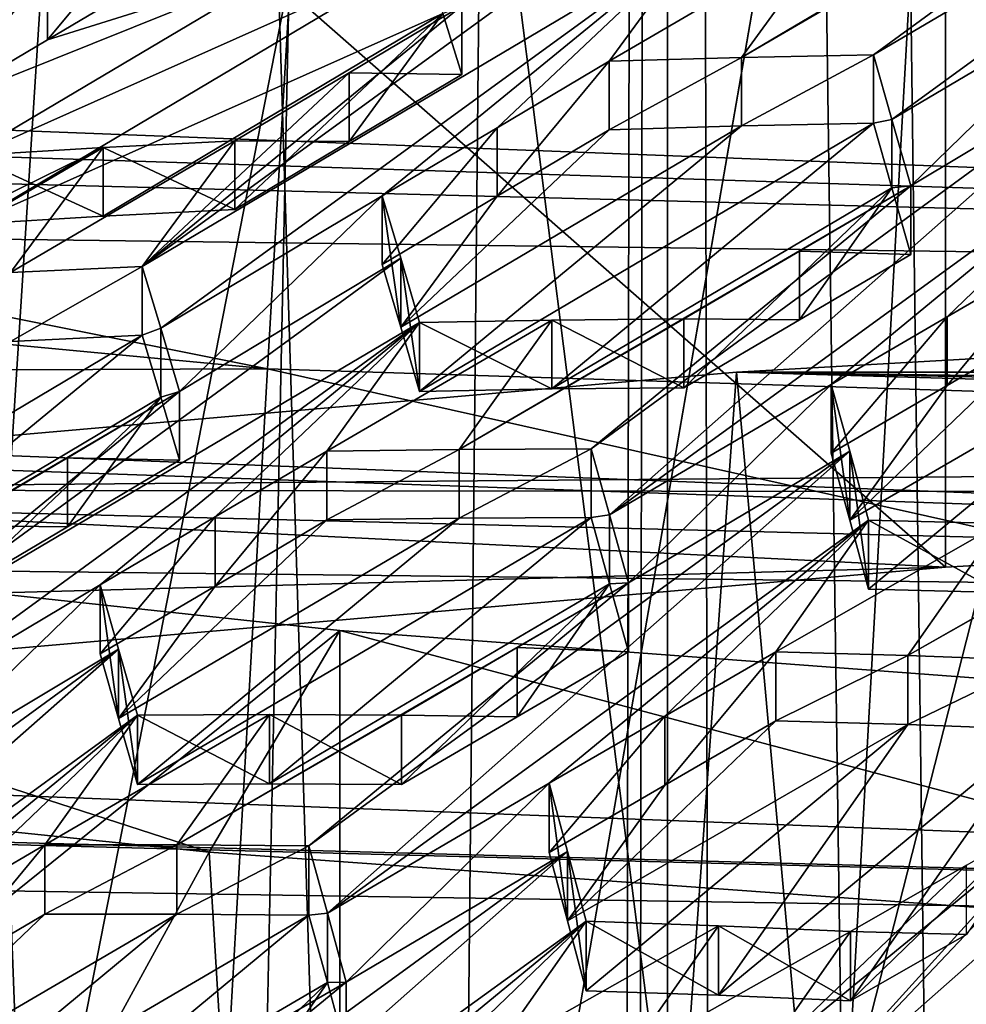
# Model space of a CAD drawing. Header units: metres. Extents: x -24 to 24, y -69 to 184.
# Tile 411 of 656: x -3.844 to -2.984, y 127.139 to 128.034. Entities that reach past the tile are written whole.
import ezdxf

# ---------------------------------------------------------------- set-up
doc = ezdxf.new("R2010")
doc.units = ezdxf.units.M
for name, color, linetype in [('1264', 7, 'CONTINUOUS'), ('1296', 7, 'CONTINUOUS'), ('1339', 7, 'CONTINUOUS'), ('1362', 7, 'CONTINUOUS'), ('1380', 7, 'CONTINUOUS'), ('1381', 7, 'CONTINUOUS'), ('1534', 7, 'CONTINUOUS'), ('1558', 7, 'CONTINUOUS'), ('1568', 7, 'CONTINUOUS'), ('1571', 7, 'CONTINUOUS'), ('1610', 7, 'CONTINUOUS'), ('1693', 7, 'CONTINUOUS'), ('1732', 7, 'CONTINUOUS'), ('1760', 7, 'CONTINUOUS'), ('1807', 7, 'CONTINUOUS'), ('1830', 7, 'CONTINUOUS'), ('1905', 7, 'CONTINUOUS'), ('1988', 7, 'CONTINUOUS'), ('2054', 7, 'CONTINUOUS'), ('2074', 7, 'CONTINUOUS'), ('2167', 7, 'CONTINUOUS'), ('2185', 7, 'CONTINUOUS'), ('2214', 7, 'CONTINUOUS'), ('2319', 7, 'CONTINUOUS'), ('2328', 7, 'CONTINUOUS'), ('2629', 7, 'CONTINUOUS'), ('2719', 7, 'CONTINUOUS'), ('2769', 7, 'CONTINUOUS'), ('2901', 7, 'CONTINUOUS'), ('3066', 7, 'CONTINUOUS'), ('3093', 7, 'CONTINUOUS'), ('3159', 7, 'CONTINUOUS'), ('3169', 7, 'CONTINUOUS'), ('3290', 7, 'CONTINUOUS'), ('3485', 7, 'CONTINUOUS'), ('3623', 7, 'CONTINUOUS'), ('367', 7, 'CONTINUOUS'), ('3684', 7, 'CONTINUOUS'), ('369', 7, 'CONTINUOUS'), ('3710', 7, 'CONTINUOUS'), ('373', 7, 'CONTINUOUS'), ('3745', 7, 'CONTINUOUS'), ('3823', 7, 'CONTINUOUS'), ('383', 7, 'CONTINUOUS'), ('3843', 7, 'CONTINUOUS'), ('3964', 2, 'CONTINUOUS'), ('417', 2, 'CONTINUOUS'), ('420', 2, 'CONTINUOUS'), ('424', 3, 'CONTINUOUS'), ('434', 7, 'CONTINUOUS'), ('475', 7, 'CONTINUOUS'), ('554', 2, 'CONTINUOUS'), ('563', 2, 'CONTINUOUS'), ('802', 7, 'CONTINUOUS'), ('820', 7, 'CONTINUOUS')]:
    doc.layers.add(name, color=color, linetype=linetype)

msp = doc.modelspace()

# ---------------------------------------------------------------- linework, layer by layer
at = {"layer": '1264'}
for points in [[(-3.346576, 127.277996, 217.283185), (-3.363352, 127.339809, 217.398548), (-3.346576, 127.214957, 217.300077)], [(-3.346576, 127.214957, 217.300077), (-3.363352, 127.339809, 217.398548), (-3.363352, 127.276839, 217.415421)], [(-3.329441, 127.151293, 217.182389), (-3.346576, 127.277996, 217.283185), (-3.346576, 127.214957, 217.300077)], [(-3.329441, 127.214405, 217.165478), (-3.346576, 127.277996, 217.283185), (-3.329441, 127.151293, 217.182389)]]:
    msp.add_3dface(points, dxfattribs=at)
at = {"layer": '1296'}
for points in [[(-3.034763, 127.882738, 218.238341), (-3.135892, 127.823391, 218.173906), (-3.034763, 127.820479, 218.255023)], [(-3.135892, 127.823391, 218.173906), (-3.240882, 127.761738, 218.107022), (-3.135868, 127.761053, 218.190629)], [(-3.034763, 127.820479, 218.255023), (-3.135892, 127.823391, 218.173906), (-3.135868, 127.761053, 218.190629)], [(-3.240882, 127.761738, 218.107022), (-3.240882, 127.699288, 218.123756), (-3.135868, 127.761053, 218.190629)]]:
    msp.add_3dface(points, dxfattribs=at)
at = {"layer": '1339'}
for points in [[(-3.090183, 127.641509, 217.826656), (-3.106954, 127.702338, 217.942244), (-3.090183, 127.578958, 217.843417)], [(-3.090183, 127.578958, 217.843417), (-3.106954, 127.702338, 217.942244), (-3.106954, 127.639853, 217.958987)], [(-3.073043, 127.516171, 217.725456), (-3.090183, 127.641509, 217.826656), (-3.090183, 127.578958, 217.843417)], [(-3.073043, 127.578792, 217.708676), (-3.090183, 127.641509, 217.826656), (-3.073043, 127.516171, 217.725456)]]:
    msp.add_3dface(points, dxfattribs=at)
at = {"layer": '1362'}
for points in [[(-3.329441, 127.214405, 217.165478), (-3.329441, 127.151293, 217.182389), (-3.209481, 127.147187, 217.132047)], [(-3.209481, 127.210278, 217.115143), (-3.329441, 127.214405, 217.165478), (-3.209481, 127.147187, 217.132047)], [(-3.08941, 127.142185, 217.081898), (-3.209481, 127.210278, 217.115143), (-3.209481, 127.147187, 217.132047)], [(-3.08941, 127.205256, 217.064998), (-3.209481, 127.210278, 217.115143), (-3.08941, 127.142185, 217.081898)]]:
    msp.add_3dface(points, dxfattribs=at)
at = {"layer": '1380'}
for points in [[(-4.664138, 127.598177, 211.894908), (-3.553501, 127.478735, 211.449145), (-4.664205, 126.583963, 212.166698)], [(-3.553501, 127.478735, 211.449145), (-3.553437, 126.464507, 211.720882), (-4.664205, 126.583963, 212.166698)], [(-3.553501, 127.478735, 211.449145), (-2.398177, 127.392229, 211.126297), (-3.553437, 126.464507, 211.720882)], [(-2.398177, 127.392229, 211.126297), (-2.398108, 126.378002, 211.398042), (-3.553437, 126.464507, 211.720882)]]:
    msp.add_3dface(points, dxfattribs=at)
at = {"layer": '1381'}
for points in [[(-3.699031, 127.695952, 218.197852), (-3.80091, 127.635652, 218.133078), (-3.699031, 127.6333, 218.21464)], [(-3.80091, 127.635652, 218.133078), (-3.90515, 127.573942, 218.066805), (-3.800896, 127.572911, 218.1499)], [(-3.699031, 127.6333, 218.21464), (-3.80091, 127.635652, 218.133078), (-3.800896, 127.572911, 218.1499)], [(-3.800896, 127.572911, 218.1499), (-3.90515, 127.573942, 218.066805), (-3.90515, 127.511095, 218.083645)]]:
    msp.add_3dface(points, dxfattribs=at)
at = {"layer": '1534'}
for points in [[(-3.445038, 127.580622, 217.996573), (-3.754391, 127.398805, 217.800682), (-3.565103, 127.5791, 218.048468)], [(-3.737311, 127.338835, 217.682435), (-3.754391, 127.398805, 217.800682), (-3.445038, 127.580622, 217.996573)], [(-3.565103, 127.5791, 218.048468), (-3.754391, 127.398805, 217.800682), (-3.666674, 127.519103, 217.983857)], [(-3.325072, 127.581224, 217.944967), (-3.737311, 127.338835, 217.682435), (-3.445038, 127.580622, 217.996573)], [(-3.617287, 127.339259, 217.630852), (-3.737311, 127.338835, 217.682435), (-3.325072, 127.581224, 217.944967)], [(-3.308275, 127.52112, 217.828987), (-3.617287, 127.339259, 217.630852), (-3.325072, 127.581224, 217.944967)], [(-3.49728, 127.338819, 217.579508), (-3.617287, 127.339259, 217.630852), (-3.308275, 127.52112, 217.828987)], [(-3.392191, 127.400278, 217.646522), (-3.49728, 127.338819, 217.579508), (-3.308275, 127.52112, 217.828987)], [(-3.291161, 127.459312, 217.710962), (-3.392191, 127.400278, 217.646522), (-3.308275, 127.52112, 217.828987)], [(-3.771223, 127.457326, 217.917357), (-3.666674, 127.519103, 217.983857), (-3.754391, 127.398805, 217.800682)]]:
    msp.add_3dface(points, dxfattribs=at)
at = {"layer": '1558'}
for points in [[(-3.073043, 127.578792, 217.708676), (-3.073043, 127.516171, 217.725456), (-2.953082, 127.513192, 217.674812)], [(-2.953083, 127.57579, 217.658039), (-3.073043, 127.578792, 217.708676), (-2.953082, 127.513192, 217.674812)]]:
    msp.add_3dface(points, dxfattribs=at)
at = {"layer": '1568'}
for points in [[(-3.821501, 127.284031, 217.486696), (-3.701484, 127.283944, 217.435253), (-3.821501, 127.220883, 217.503617)], [(-3.821501, 127.220883, 217.503617), (-3.701484, 127.283944, 217.435253), (-3.701484, 127.220827, 217.452165)], [(-3.701484, 127.283944, 217.435253), (-3.58147, 127.283019, 217.384036), (-3.701484, 127.220827, 217.452165)], [(-3.701484, 127.220827, 217.452165), (-3.58147, 127.283019, 217.384036), (-3.58147, 127.219931, 217.400941)]]:
    msp.add_3dface(points, dxfattribs=at)
at = {"layer": '1571'}
for points in [[(-3.821501, 127.284031, 217.486696), (-3.821501, 127.220883, 217.503617), (-3.92293, 127.161257, 217.439019)], [(-3.922914, 127.22451, 217.422084), (-3.821501, 127.284031, 217.486696), (-3.92293, 127.161257, 217.439019)]]:
    msp.add_3dface(points, dxfattribs=at)
at = {"layer": '1610'}
for points in [[(-3.068674, 128.001784, 218.473114), (-3.051873, 127.943146, 218.356702), (-3.068674, 127.939651, 218.489763)], [(-3.068674, 127.939651, 218.489763), (-3.051873, 127.943146, 218.356702), (-3.051873, 127.880952, 218.373368)], [(-3.051873, 127.943146, 218.356702), (-3.034763, 127.882738, 218.238341), (-3.051873, 127.880952, 218.373368)], [(-3.034763, 127.882738, 218.238341), (-3.034763, 127.820479, 218.255023), (-3.051873, 127.880952, 218.373368)]]:
    msp.add_3dface(points, dxfattribs=at)
at = {"layer": '1693'}
for points in [[(-3.818901, 128.077791, 219.02469), (-3.716576, 128.138544, 219.089699), (-3.818911, 128.015492, 219.041375)], [(-3.818911, 128.015492, 219.041375), (-3.716576, 128.138544, 219.089699), (-3.716576, 128.076347, 219.106364)], [(-3.922695, 127.953772, 218.975468), (-3.818901, 128.077791, 219.02469), (-3.818911, 128.015492, 219.041375)], [(-3.922695, 128.016164, 218.95875), (-3.818901, 128.077791, 219.02469), (-3.922695, 127.953772, 218.975468)]]:
    msp.add_3dface(points, dxfattribs=at)
at = {"layer": '1732'}
for points in [[(-3.480913, 127.695991, 218.227571), (-3.497984, 127.754414, 218.346156), (-3.188541, 127.937157, 218.541833)], [(-3.497984, 127.754414, 218.346156), (-3.308705, 127.93365, 218.594302), (-3.188541, 127.937157, 218.541833)], [(-3.308705, 127.93365, 218.594302), (-3.497984, 127.754414, 218.346156), (-3.410574, 127.873212, 218.529572)], [(-3.068674, 127.939651, 218.489763), (-3.480913, 127.695991, 218.227571), (-3.188541, 127.937157, 218.541833)], [(-3.360832, 127.698113, 218.175508), (-3.480913, 127.695991, 218.227571), (-3.068674, 127.939651, 218.489763)], [(-3.360832, 127.698113, 218.175508), (-3.068674, 127.939651, 218.489763), (-3.051873, 127.880952, 218.373368)], [(-3.240882, 127.699288, 218.123756), (-3.360832, 127.698113, 218.175508), (-3.051873, 127.880952, 218.373368)], [(-3.135868, 127.761053, 218.190629), (-3.240882, 127.699288, 218.123756), (-3.051873, 127.880952, 218.373368)], [(-3.034763, 127.820479, 218.255023), (-3.135868, 127.761053, 218.190629), (-3.051873, 127.880952, 218.373368)], [(-3.514825, 127.811352, 218.463331), (-3.410574, 127.873212, 218.529572), (-3.497984, 127.754414, 218.346156)]]:
    msp.add_3dface(points, dxfattribs=at)
at = {"layer": '1760'}
for points in [[(-3.258077, 127.338005, 217.482661), (-3.157233, 127.45931, 217.530268), (-3.157233, 127.396529, 217.54709)], [(-3.258055, 127.400892, 217.465829), (-3.157233, 127.45931, 217.530268), (-3.258077, 127.338005, 217.482661)], [(-3.363352, 127.276839, 217.415421), (-3.363352, 127.339809, 217.398548), (-3.258055, 127.400892, 217.465829)], [(-3.363352, 127.276839, 217.415421), (-3.258055, 127.400892, 217.465829), (-3.258077, 127.338005, 217.482661)]]:
    msp.add_3dface(points, dxfattribs=at)
at = {"layer": '1807'}
for points in [[(-3.922695, 127.953772, 218.975468), (-3.818911, 128.015492, 219.041375), (-3.595999, 128.085271, 219.052267)], [(-3.905792, 127.901425, 218.856573), (-3.922695, 127.953772, 218.975468), (-3.595999, 128.085271, 219.052267)], [(-3.476545, 128.093246, 218.998905), (-3.905792, 127.901425, 218.856573), (-3.595999, 128.085271, 219.052267)], [(-3.888783, 127.847904, 218.737163), (-3.905792, 127.901425, 218.856573), (-3.476545, 128.093246, 218.998905)], [(-3.459665, 128.039276, 218.880628), (-3.888783, 127.847904, 218.737163), (-3.476545, 128.093246, 218.998905)], [(-3.818911, 128.015492, 219.041375), (-3.716576, 128.076347, 219.106364), (-3.595999, 128.085271, 219.052267)], [(-3.768411, 127.85508, 218.683622), (-3.888783, 127.847904, 218.737163), (-3.459665, 128.039276, 218.880628)], [(-3.648752, 127.861371, 218.630623), (-3.768411, 127.85508, 218.683622), (-3.459665, 128.039276, 218.880628)], [(-3.544958, 127.923097, 218.696537), (-3.648752, 127.861371, 218.630623), (-3.459665, 128.039276, 218.880628)], [(-3.442633, 127.983946, 218.76152), (-3.544958, 127.923097, 218.696537), (-3.459665, 128.039276, 218.880628)]]:
    msp.add_3dface(points, dxfattribs=at)
at = {"layer": '1830'}
for points in [[(-3.565103, 127.641774, 218.031675), (-3.666674, 127.519103, 217.983857), (-3.666656, 127.581883, 217.967049)], [(-3.565103, 127.5791, 218.048468), (-3.666674, 127.519103, 217.983857), (-3.565103, 127.641774, 218.031675)], [(-3.666674, 127.519103, 217.983857), (-3.771223, 127.457326, 217.917357), (-3.666656, 127.581883, 217.967049)], [(-3.666656, 127.581883, 217.967049), (-3.771223, 127.457326, 217.917357), (-3.771223, 127.520193, 217.900512)]]:
    msp.add_3dface(points, dxfattribs=at)
at = {"layer": '1905'}
for points in [[(-1.930974, 127.785197, 234.036427), (3.192927, 127.713301, 233.768111), (-3.192928, 127.713301, 233.76811)], [(-4.417493, 127.606514, 233.369574), (-3.192928, 127.713301, 233.76811), (-0.607618, 127.637873, 233.486607)], [(-0.607618, 127.637873, 233.486607), (-3.192928, 127.713301, 233.76811), (0.60762, 127.637873, 233.486607)], [(-3.192928, 127.713301, 233.76811), (4.417489, 127.606514, 233.369576), (0.60762, 127.637873, 233.486607)], [(3.192927, 127.713301, 233.768111), (4.417489, 127.606514, 233.369576), (-3.192928, 127.713301, 233.76811)], [(-1.815882, 127.603866, 233.359691), (-4.417493, 127.606514, 233.369574), (-0.607618, 127.637873, 233.486607)], [(-5.59041, 127.466069, 232.845426), (-4.417493, 127.606514, 233.369574), (-3.003076, 127.536232, 233.107277)], [(-3.003076, 127.536232, 233.107277), (-4.417493, 127.606514, 233.369574), (-1.815882, 127.603866, 233.359691)], [(-4.154873, 127.435785, 232.732405), (-5.59041, 127.466069, 232.845426), (-3.003076, 127.536232, 233.107277)]]:
    msp.add_3dface(points, dxfattribs=at)
at = {"layer": '1988'}
for points in [[(-3.157233, 127.396529, 217.54709), (-3.346576, 127.214957, 217.300077), (-3.258077, 127.338005, 217.482661)], [(-3.346576, 127.214957, 217.300077), (-3.157233, 127.396529, 217.54709), (-3.03727, 127.39315, 217.496553)], [(-3.329441, 127.151293, 217.182389), (-3.346576, 127.214957, 217.300077), (-3.03727, 127.39315, 217.496553)], [(-3.209481, 127.147187, 217.132047), (-3.329441, 127.151293, 217.182389), (-3.03727, 127.39315, 217.496553)], [(-2.917202, 127.388808, 217.446228), (-3.209481, 127.147187, 217.132047), (-3.03727, 127.39315, 217.496553)], [(-3.08941, 127.142185, 217.081898), (-3.209481, 127.147187, 217.132047), (-2.917202, 127.388808, 217.446228)], [(-2.900466, 127.325411, 217.331605), (-3.08941, 127.142185, 217.081898), (-2.917202, 127.388808, 217.446228)], [(-3.363352, 127.276839, 217.415421), (-3.258077, 127.338005, 217.482661), (-3.346576, 127.214957, 217.300077)], [(-2.984048, 127.202427, 217.149455), (-3.08941, 127.142185, 217.081898), (-2.900466, 127.325411, 217.331605)]]:
    msp.add_3dface(points, dxfattribs=at)
at = {"layer": '2054'}
for points in [[(-3.771223, 127.457326, 217.917357), (-3.754391, 127.398805, 217.800682), (-3.771223, 127.520193, 217.900512)], [(-3.771223, 127.520193, 217.900512), (-3.754391, 127.398805, 217.800682), (-3.754391, 127.461733, 217.78382)], [(-3.754391, 127.461733, 217.78382), (-3.737311, 127.338835, 217.682435), (-3.737311, 127.401827, 217.665557)], [(-3.754391, 127.398805, 217.800682), (-3.737311, 127.338835, 217.682435), (-3.754391, 127.461733, 217.78382)]]:
    msp.add_3dface(points, dxfattribs=at)
at = {"layer": '2074'}
for points in [[(-3.737311, 127.401827, 217.665557), (-3.617287, 127.339259, 217.630852), (-3.617287, 127.402219, 217.613982)], [(-3.737311, 127.338835, 217.682435), (-3.617287, 127.339259, 217.630852), (-3.737311, 127.401827, 217.665557)], [(-3.617287, 127.402219, 217.613982), (-3.49728, 127.338819, 217.579508), (-3.49728, 127.401749, 217.562646)], [(-3.617287, 127.339259, 217.630852), (-3.49728, 127.338819, 217.579508), (-3.617287, 127.402219, 217.613982)]]:
    msp.add_3dface(points, dxfattribs=at)
at = {"layer": '2167'}
for points in [[(-3.392212, 127.463099, 217.629673), (-3.291161, 127.459312, 217.710962), (-3.291161, 127.522052, 217.694151)], [(-3.49728, 127.401749, 217.562646), (-3.392191, 127.400278, 217.646522), (-3.392212, 127.463099, 217.629673)], [(-3.392191, 127.400278, 217.646522), (-3.291161, 127.459312, 217.710962), (-3.392212, 127.463099, 217.629673)], [(-3.49728, 127.338819, 217.579508), (-3.392191, 127.400278, 217.646522), (-3.49728, 127.401749, 217.562646)]]:
    msp.add_3dface(points, dxfattribs=at)
at = {"layer": '2185'}
for points in [[(-3.308705, 127.995858, 218.577633), (-3.410574, 127.873212, 218.529572), (-3.410558, 127.935527, 218.512888)], [(-3.308705, 127.93365, 218.594302), (-3.410574, 127.873212, 218.529572), (-3.308705, 127.995858, 218.577633)], [(-3.514825, 127.811352, 218.463331), (-3.514825, 127.873755, 218.44661), (-3.410558, 127.935527, 218.512888)], [(-3.410574, 127.873212, 218.529572), (-3.514825, 127.811352, 218.463331), (-3.410558, 127.935527, 218.512888)]]:
    msp.add_3dface(points, dxfattribs=at)
at = {"layer": '2214'}
for points in [[(-3.565103, 127.5791, 218.048468), (-3.565103, 127.641774, 218.031675), (-3.445038, 127.643261, 217.979789)], [(-3.445038, 127.580622, 217.996573), (-3.565103, 127.5791, 218.048468), (-3.445038, 127.643261, 217.979789)], [(-3.325072, 127.581224, 217.944967), (-3.445038, 127.580622, 217.996573), (-3.325072, 127.643832, 217.928192)], [(-3.325072, 127.643832, 217.928192), (-3.445038, 127.580622, 217.996573), (-3.445038, 127.643261, 217.979789)]]:
    msp.add_3dface(points, dxfattribs=at)
at = {"layer": '2319'}
for points in [[(-3.821501, 127.220883, 217.503617), (-3.701484, 127.220827, 217.452165), (-4.010793, 127.039937, 217.256037)], [(-3.821501, 127.220883, 217.503617), (-4.010793, 127.039937, 217.256037), (-3.92293, 127.161257, 217.439019)], [(-3.701484, 127.220827, 217.452165), (-3.993709, 126.978789, 217.138074), (-4.010793, 127.039937, 217.256037)], [(-3.701484, 127.220827, 217.452165), (-3.58147, 127.219931, 217.400941), (-3.993709, 126.978789, 217.138074)], [(-3.58147, 127.219931, 217.400941), (-3.873712, 126.977845, 217.086869), (-3.993709, 126.978789, 217.138074)], [(-3.873712, 126.977845, 217.086869), (-3.58147, 127.219931, 217.400941), (-3.564673, 127.158756, 217.285242)], [(-3.753678, 126.976109, 217.035861), (-3.873712, 126.977845, 217.086869), (-3.564673, 127.158756, 217.285242)], [(-3.648585, 127.037246, 217.102965), (-3.753678, 126.976109, 217.035861), (-3.564673, 127.158756, 217.285242)], [(-3.547559, 127.095958, 217.167487), (-3.648585, 127.037246, 217.102965), (-3.564673, 127.158756, 217.285242)]]:
    msp.add_3dface(points, dxfattribs=at)
at = {"layer": '2328'}
for points in [[(-3.768412, 127.917518, 218.666892), (-3.648752, 127.861371, 218.630623), (-3.648752, 127.923763, 218.613906)], [(-3.888783, 127.91039, 218.72042), (-3.768411, 127.85508, 218.683622), (-3.768412, 127.917518, 218.666892)], [(-3.768411, 127.85508, 218.683622), (-3.648752, 127.861371, 218.630623), (-3.768412, 127.917518, 218.666892)], [(-3.888783, 127.847904, 218.737163), (-3.768411, 127.85508, 218.683622), (-3.888783, 127.91039, 218.72042)]]:
    msp.add_3dface(points, dxfattribs=at)
at = {"layer": '2629'}
for points in [[(-3.308705, 127.93365, 218.594302), (-3.308705, 127.995858, 218.577633), (-3.188541, 127.999326, 218.525175)], [(-3.188541, 127.937157, 218.541833), (-3.308705, 127.93365, 218.594302), (-3.188541, 127.999326, 218.525175)], [(-3.068674, 128.001784, 218.473114), (-3.068674, 127.939651, 218.489763), (-3.188541, 127.937157, 218.541833)], [(-3.068674, 128.001784, 218.473114), (-3.188541, 127.937157, 218.541833), (-3.188541, 127.999326, 218.525175)]]:
    msp.add_3dface(points, dxfattribs=at)
at = {"layer": '2719'}
for points in [[(-3.001677, 127.701384, 218.026132), (-2.900835, 127.822556, 218.073772), (-2.900835, 127.760262, 218.090463)], [(-3.00165, 127.763787, 218.009432), (-2.900835, 127.822556, 218.073772), (-3.001677, 127.701384, 218.026132)], [(-3.106954, 127.639853, 217.958987), (-3.106954, 127.702338, 217.942244), (-3.00165, 127.763787, 218.009432)], [(-3.106954, 127.639853, 217.958987), (-3.00165, 127.763787, 218.009432), (-3.001677, 127.701384, 218.026132)]]:
    msp.add_3dface(points, dxfattribs=at)
at = {"layer": '2769'}
for points in [[(-3.58147, 127.219931, 217.400941), (-3.58147, 127.283019, 217.384036), (-3.564673, 127.221912, 217.268319)], [(-3.564673, 127.158756, 217.285242), (-3.58147, 127.219931, 217.400941), (-3.564673, 127.221912, 217.268319)], [(-3.547559, 127.159184, 217.150546), (-3.564673, 127.158756, 217.285242), (-3.564673, 127.221912, 217.268319)], [(-3.547559, 127.095958, 217.167487), (-3.564673, 127.158756, 217.285242), (-3.547559, 127.159184, 217.150546)]]:
    msp.add_3dface(points, dxfattribs=at)
at = {"layer": '2901'}
for points in [[(-2.900835, 127.760262, 218.090463), (-3.090183, 127.578958, 217.843417), (-3.001677, 127.701384, 218.026132)], [(-3.090183, 127.578958, 217.843417), (-2.900835, 127.760262, 218.090463), (-2.780863, 127.758212, 218.039566)], [(-3.073043, 127.516171, 217.725456), (-3.090183, 127.578958, 217.843417), (-2.780863, 127.758212, 218.039566)], [(-2.953082, 127.513192, 217.674812), (-3.073043, 127.516171, 217.725456), (-2.780863, 127.758212, 218.039566)], [(-3.106954, 127.639853, 217.958987), (-3.001677, 127.701384, 218.026132), (-3.090183, 127.578958, 217.843417)]]:
    msp.add_3dface(points, dxfattribs=at)
at = {"layer": '3066'}
for points in [[(-3.325072, 127.581224, 217.944967), (-3.325072, 127.643832, 217.928192), (-3.308275, 127.583792, 217.812194)], [(-3.308275, 127.52112, 217.828987), (-3.325072, 127.581224, 217.944967), (-3.308275, 127.583792, 217.812194)], [(-3.291161, 127.522052, 217.694151), (-3.308275, 127.52112, 217.828987), (-3.308275, 127.583792, 217.812194)], [(-3.291161, 127.459312, 217.710962), (-3.308275, 127.52112, 217.828987), (-3.291161, 127.522052, 217.694151)]]:
    msp.add_3dface(points, dxfattribs=at)
at = {"layer": '3093'}
for points in [[(-3.732942, 127.74694, 218.450862), (-4.145181, 127.501935, 218.18903), (-3.852653, 127.741393, 218.503683)], [(-4.024977, 127.506921, 218.136148), (-4.145181, 127.501935, 218.18903), (-3.732942, 127.74694, 218.450862)], [(-3.716082, 127.690792, 218.333321), (-4.024977, 127.506921, 218.136148), (-3.732942, 127.74694, 218.450862)], [(-3.90515, 127.511095, 218.083645), (-4.024977, 127.506921, 218.136148), (-3.716082, 127.690792, 218.333321)], [(-3.800896, 127.572911, 218.1499), (-3.90515, 127.511095, 218.083645), (-3.716082, 127.690792, 218.333321)], [(-3.699031, 127.6333, 218.21464), (-3.800896, 127.572911, 218.1499), (-3.716082, 127.690792, 218.333321)]]:
    msp.add_3dface(points, dxfattribs=at)
at = {"layer": '3159'}
for points in [[(-3.068674, 128.001784, 218.473114), (-3.188541, 127.999326, 218.525175), (-2.577378, 128.361008, 218.915469)], [(-3.188541, 127.999326, 218.525175), (-2.778365, 128.24019, 218.783397), (-2.577378, 128.361008, 218.915469)], [(-3.068674, 128.001784, 218.473114), (-2.577378, 128.361008, 218.915469), (-2.560247, 128.301191, 218.796781)], [(-3.051873, 127.943146, 218.356702), (-3.068674, 128.001784, 218.473114), (-2.560247, 128.301191, 218.796781)], [(-2.850557, 128.062411, 218.486598), (-3.051873, 127.943146, 218.356702), (-2.560247, 128.301191, 218.796781)], [(-3.716576, 128.138544, 219.089699), (-4.140813, 127.947055, 218.947539), (-3.511713, 128.258451, 219.216245)], [(-4.140813, 127.947055, 218.947539), (-3.632385, 128.248636, 219.270623), (-3.511713, 128.258451, 219.216245)], [(-4.056622, 128.056504, 219.128636), (-3.632385, 128.248636, 219.270623), (-4.260133, 127.936904, 219.001427)], [(-3.632385, 128.248636, 219.270623), (-4.140813, 127.947055, 218.947539), (-4.260133, 127.936904, 219.001427)], [(-2.879723, 128.180352, 218.718913), (-2.778365, 128.24019, 218.783397), (-3.188541, 127.999326, 218.525175)], [(-2.984484, 128.118479, 218.652269), (-2.879723, 128.180352, 218.718913), (-3.188541, 127.999326, 218.525175)], [(-3.442633, 128.046143, 218.744854), (-3.241567, 128.167342, 218.876203), (-3.732942, 127.80948, 218.434104)], [(-3.241567, 128.167342, 218.876203), (-3.224515, 128.111062, 218.757188), (-3.732942, 127.80948, 218.434104)], [(-3.716576, 128.138544, 219.089699), (-3.818901, 128.077791, 219.02469), (-4.140813, 127.947055, 218.947539)], [(-3.308705, 127.995858, 218.577633), (-3.104315, 128.115293, 218.70451), (-3.188541, 127.999326, 218.525175)], [(-3.308705, 127.995858, 218.577633), (-3.224515, 128.111062, 218.757188), (-3.104315, 128.115293, 218.70451)], [(-3.104315, 128.115293, 218.70451), (-2.984484, 128.118479, 218.652269), (-3.188541, 127.999326, 218.525175)], [(-3.732942, 127.80948, 218.434104), (-3.224515, 128.111062, 218.757188), (-3.716082, 127.753387, 218.316548)], [(-3.224515, 128.111062, 218.757188), (-3.514825, 127.873755, 218.44661), (-3.716082, 127.753387, 218.316548)], [(-3.410558, 127.935527, 218.512888), (-3.514825, 127.873755, 218.44661), (-3.224515, 128.111062, 218.757188)], [(-3.308705, 127.995858, 218.577633), (-3.410558, 127.935527, 218.512888), (-3.224515, 128.111062, 218.757188)], [(-3.818901, 128.077791, 219.02469), (-3.922695, 128.016164, 218.95875), (-4.140813, 127.947055, 218.947539)], [(-3.034763, 127.882738, 218.238341), (-3.051873, 127.943146, 218.356702), (-2.850557, 128.062411, 218.486598)], [(-3.034763, 127.882738, 218.238341), (-2.850557, 128.062411, 218.486598), (-2.833785, 128.002884, 218.370664)], [(-3.442633, 128.046143, 218.744854), (-3.732942, 127.80948, 218.434104), (-3.544968, 127.985384, 218.67984)], [(-3.325072, 127.643832, 217.928192), (-2.833785, 128.002884, 218.370664), (-3.308275, 127.583792, 217.812194)], [(-3.034763, 127.882738, 218.238341), (-2.833785, 128.002884, 218.370664), (-3.325072, 127.643832, 217.928192)], [(-2.833785, 128.002884, 218.370664), (-2.816645, 127.941363, 218.252361), (-3.308275, 127.583792, 217.812194)], [(-3.648752, 127.923763, 218.613906), (-3.544968, 127.985384, 218.67984), (-3.732942, 127.80948, 218.434104)], [(-2.816645, 127.941363, 218.252361), (-3.106954, 127.702338, 217.942244), (-3.308275, 127.583792, 217.812194)], [(-3.106954, 127.702338, 217.942244), (-2.816645, 127.941363, 218.252361), (-3.00165, 127.763787, 218.009432)], [(-2.816645, 127.941363, 218.252361), (-2.900835, 127.822556, 218.073772), (-3.00165, 127.763787, 218.009432)], [(-3.648752, 127.923763, 218.613906), (-3.732942, 127.80948, 218.434104), (-3.852654, 127.803977, 218.486914)], [(-3.768412, 127.917518, 218.666892), (-3.648752, 127.923763, 218.613906), (-3.852654, 127.803977, 218.486914)], [(-3.888783, 127.91039, 218.72042), (-3.768412, 127.917518, 218.666892), (-4.397211, 127.608284, 218.397477)], [(-3.768412, 127.917518, 218.666892), (-3.972973, 127.797615, 218.540215), (-4.397211, 127.608284, 218.397477)], [(-3.972973, 127.797615, 218.540215), (-3.768412, 127.917518, 218.666892), (-3.852654, 127.803977, 218.486914)], [(-3.034763, 127.882738, 218.238341), (-3.325072, 127.643832, 217.928192), (-3.445038, 127.643261, 217.979789)], [(-3.135892, 127.823391, 218.173906), (-3.034763, 127.882738, 218.238341), (-3.445038, 127.643261, 217.979789)], [(-3.514825, 127.873755, 218.44661), (-3.699031, 127.695952, 218.197852), (-3.716082, 127.753387, 218.316548)], [(-3.514825, 127.873755, 218.44661), (-3.497984, 127.816874, 218.329419), (-3.699031, 127.695952, 218.197852)], [(-3.497984, 127.816874, 218.329419), (-3.98934, 127.458047, 217.887435), (-3.699031, 127.695952, 218.197852)], [(-3.497984, 127.816874, 218.329419), (-3.480913, 127.758511, 218.210819), (-3.98934, 127.458047, 217.887435)], [(-3.240882, 127.761738, 218.107022), (-3.135892, 127.823391, 218.173906), (-3.445038, 127.643261, 217.979789)], [(-3.98934, 127.458047, 217.887435), (-3.480913, 127.758511, 218.210819), (-3.972491, 127.400307, 217.770411)], [(-3.480913, 127.758511, 218.210819), (-3.771223, 127.520193, 217.900512), (-3.972491, 127.400307, 217.770411)], [(-3.480913, 127.758511, 218.210819), (-3.666656, 127.581883, 217.967049), (-3.771223, 127.520193, 217.900512)], [(-3.480913, 127.758511, 218.210819), (-3.565103, 127.641774, 218.031675), (-3.666656, 127.581883, 217.967049)], [(-3.565103, 127.641774, 218.031675), (-3.360832, 127.760598, 218.158766), (-3.445038, 127.643261, 217.979789)], [(-3.480913, 127.758511, 218.210819), (-3.360832, 127.760598, 218.158766), (-3.565103, 127.641774, 218.031675)], [(-3.360832, 127.760598, 218.158766), (-3.240882, 127.761738, 218.107022), (-3.445038, 127.643261, 217.979789)], [(-3.106954, 127.702338, 217.942244), (-3.291161, 127.522052, 217.694151), (-3.308275, 127.583792, 217.812194)], [(-3.106954, 127.702338, 217.942244), (-3.090183, 127.641509, 217.826656), (-3.291161, 127.522052, 217.694151)], [(-3.699031, 127.695952, 218.197852), (-4.109195, 127.45452, 217.939777), (-3.80091, 127.635652, 218.133078)], [(-3.98934, 127.458047, 217.887435), (-4.109195, 127.45452, 217.939777), (-3.699031, 127.695952, 218.197852)], [(-3.58147, 127.283019, 217.384036), (-3.090183, 127.641509, 217.826656), (-3.564673, 127.221912, 217.268319)], [(-3.090183, 127.641509, 217.826656), (-3.58147, 127.283019, 217.384036), (-3.291161, 127.522052, 217.694151)], [(-3.090183, 127.641509, 217.826656), (-3.073043, 127.578792, 217.708676), (-3.564673, 127.221912, 217.268319)], [(-3.90515, 127.573942, 218.066805), (-3.80091, 127.635652, 218.133078), (-4.109195, 127.45452, 217.939777)], [(-2.727289, 127.632473, 217.675347), (-2.917202, 127.451546, 217.429417), (-3.037271, 127.455909, 217.479736)], [(-2.833012, 127.571791, 217.607621), (-2.727289, 127.632473, 217.675347), (-3.037271, 127.455909, 217.479736)], [(-3.073043, 127.578792, 217.708676), (-3.363352, 127.339809, 217.398548), (-3.564673, 127.221912, 217.268319)], [(-3.363352, 127.339809, 217.398548), (-3.073043, 127.578792, 217.708676), (-3.258055, 127.400892, 217.465829)], [(-3.073043, 127.578792, 217.708676), (-3.157233, 127.45931, 217.530268), (-3.258055, 127.400892, 217.465829)], [(-3.073043, 127.578792, 217.708676), (-2.953083, 127.57579, 217.658039), (-3.157233, 127.45931, 217.530268)], [(-3.157233, 127.45931, 217.530268), (-2.953083, 127.57579, 217.658039), (-3.037271, 127.455909, 217.479736)], [(-2.953083, 127.57579, 217.658039), (-2.833012, 127.571791, 217.607621), (-3.037271, 127.455909, 217.479736)], [(-3.701484, 127.283944, 217.435253), (-3.392212, 127.463099, 217.629673), (-3.291161, 127.522052, 217.694151)], [(-3.58147, 127.283019, 217.384036), (-3.701484, 127.283944, 217.435253), (-3.291161, 127.522052, 217.694151)], [(-3.771223, 127.520193, 217.900512), (-3.955429, 127.341249, 217.65206), (-3.972491, 127.400307, 217.770411)], [(-3.955429, 127.341249, 217.65206), (-3.771223, 127.520193, 217.900512), (-3.754391, 127.461733, 217.78382)], [(-3.156849, 127.020775, 216.772285), (-2.699084, 127.503753, 217.445157), (-2.682375, 127.439698, 217.330924)], [(-2.699084, 127.503753, 217.445157), (-3.156849, 127.020775, 216.772285), (-2.88329, 127.322815, 217.197239)], [(-3.754391, 127.461733, 217.78382), (-4.228895, 127.043657, 217.225189), (-4.245738, 127.10268, 217.34182)], [(-3.955429, 127.341249, 217.65206), (-3.754391, 127.461733, 217.78382), (-4.245738, 127.10268, 217.34182)], [(-3.754391, 127.461733, 217.78382), (-3.737311, 127.401827, 217.665557), (-4.228895, 127.043657, 217.225189)], [(-3.701484, 127.283944, 217.435253), (-3.49728, 127.401749, 217.562646), (-3.392212, 127.463099, 217.629673)], [(-3.139688, 126.954918, 216.654981), (-3.156849, 127.020775, 216.772285), (-2.682375, 127.439698, 217.330924)], [(-2.955482, 127.135811, 216.902911), (-3.139688, 126.954918, 216.654981), (-2.682375, 127.439698, 217.330924)], [(-3.737311, 127.401827, 217.665557), (-4.02762, 127.163022, 217.35538), (-4.228895, 127.043657, 217.225189)], [(-3.922914, 127.22451, 217.422084), (-4.02762, 127.163022, 217.35538), (-3.737311, 127.401827, 217.665557)], [(-3.821501, 127.284031, 217.486696), (-3.922914, 127.22451, 217.422084), (-3.737311, 127.401827, 217.665557)], [(-3.821501, 127.284031, 217.486696), (-3.737311, 127.401827, 217.665557), (-3.617287, 127.402219, 217.613982)], [(-3.701484, 127.283944, 217.435253), (-3.821501, 127.284031, 217.486696), (-3.617287, 127.402219, 217.613982)], [(-3.701484, 127.283944, 217.435253), (-3.617287, 127.402219, 217.613982), (-3.49728, 127.401749, 217.562646)], [(-3.363352, 127.339809, 217.398548), (-3.547559, 127.159184, 217.150546), (-3.564673, 127.221912, 217.268319)], [(-3.363352, 127.339809, 217.398548), (-3.346576, 127.277996, 217.283185), (-3.547559, 127.159184, 217.150546)], [(-2.88329, 127.322815, 217.197239), (-3.1736, 127.084708, 216.886876), (-2.98404, 127.265409, 217.132586)], [(-3.156849, 127.020775, 216.772285), (-3.1736, 127.084708, 216.886876), (-2.88329, 127.322815, 217.197239)], [(-2.547612, 126.910682, 216.412937), (-2.988216, 126.360422, 215.623143), (-2.291214, 127.28095, 216.954559)], [(-2.988216, 126.360422, 215.623143), (-2.731818, 126.730668, 216.164771), (-2.291214, 127.28095, 216.954559)], [(-3.837868, 126.920211, 216.840415), (-3.346576, 127.277996, 217.283185), (-3.821067, 126.858267, 216.724895)], [(-3.346576, 127.277996, 217.283185), (-3.837868, 126.920211, 216.840415), (-3.547559, 127.159184, 217.150546)], [(-3.346576, 127.277996, 217.283185), (-3.329441, 127.214405, 217.165478), (-3.821067, 126.858267, 216.724895)], [(-3.1736, 127.084708, 216.886876), (-3.08941, 127.205256, 217.064998), (-2.98404, 127.265409, 217.132586)], [(-3.329441, 127.214405, 217.165478), (-3.61975, 126.975591, 216.855305), (-3.821067, 126.858267, 216.724895)], [(-3.514509, 127.036321, 216.922636), (-3.61975, 126.975591, 216.855305), (-3.329441, 127.214405, 217.165478)], [(-3.413631, 127.09446, 216.987194), (-3.514509, 127.036321, 216.922636), (-3.329441, 127.214405, 217.165478)], [(-3.413631, 127.09446, 216.987194), (-3.329441, 127.214405, 217.165478), (-3.209481, 127.210278, 217.115143)], [(-3.413631, 127.09446, 216.987194), (-3.209481, 127.210278, 217.115143), (-3.293668, 127.090016, 216.936942)], [(-3.209481, 127.210278, 217.115143), (-3.08941, 127.205256, 217.064998), (-3.293668, 127.090016, 216.936942)], [(-3.08941, 127.205256, 217.064998), (-3.1736, 127.084708, 216.886876), (-3.293668, 127.090016, 216.936942)], [(-3.547559, 127.159184, 217.150546), (-3.837868, 126.920211, 216.840415), (-3.648603, 127.100554, 217.085987)]]:
    msp.add_3dface(points, dxfattribs=at)
at = {"layer": '3169'}
for points in [[(-3.732942, 127.74694, 218.450862), (-3.732942, 127.80948, 218.434104), (-3.716082, 127.753387, 218.316548)], [(-3.716082, 127.690792, 218.333321), (-3.732942, 127.74694, 218.450862), (-3.716082, 127.753387, 218.316548)], [(-3.699031, 127.695952, 218.197852), (-3.716082, 127.690792, 218.333321), (-3.716082, 127.753387, 218.316548)], [(-3.699031, 127.695952, 218.197852), (-3.699031, 127.6333, 218.21464), (-3.716082, 127.690792, 218.333321)]]:
    msp.add_3dface(points, dxfattribs=at)
at = {"layer": '3290'}
for points in [[(-3.08941, 127.205256, 217.064998), (-2.984048, 127.202427, 217.149455), (-2.98404, 127.265409, 217.132586)], [(-3.08941, 127.205256, 217.064998), (-3.08941, 127.142185, 217.081898), (-2.984048, 127.202427, 217.149455)]]:
    msp.add_3dface(points, dxfattribs=at)
at = {"layer": '3485'}
for points in [[(-1.930974, 127.785197, 234.036427), (-3.192928, 127.713301, 233.76811), (-2.513306, 120.207105, 235.952691)], [(-3.192928, 127.713301, 233.76811), (-4.417493, 127.606514, 233.369574), (-3.734775, 120.121235, 235.632219)], [(-3.192928, 127.713301, 233.76811), (-3.734775, 120.121235, 235.632219), (-2.513306, 120.207105, 235.952691)], [(-4.417493, 127.606514, 233.369574), (-4.914055, 120.002389, 235.188682), (-3.734775, 120.121235, 235.632219)]]:
    msp.add_3dface(points, dxfattribs=at)
at = {"layer": '3623'}
msp.add_3dface([(-3.547559, 127.095958, 217.167487), (-3.547559, 127.159184, 217.150546), (-3.648603, 127.100554, 217.085987)], dxfattribs=at)
at = {"layer": '367'}
for points in [[(-5.396133, -68.3, -23.642002), (-3.255157, 145.2, -24.030532), (-3.445987, 52.476436, -24.00391)], [(-3.255157, 145.2, -24.030532), (-5.396133, -68.3, -23.642002), (-5.396133, 145.2, -23.642002)], [(-3.445987, 52.476436, -24.00391), (-3.255157, 145.2, -24.030532), (-3.382652, 52.923878, -24.012917)], [(-3.382652, 52.923878, -24.012917), (-3.255157, 145.2, -24.030532), (-3.257648, 53.355916, -24.030194)], [(-3.257648, 53.355916, -24.030194), (-3.255157, 145.2, -24.030532), (-3.074112, 53.763191, -24.054362)], [(-3.255157, 145.2, -24.030532), (-1.087972, 145.2, -24.225582), (-3.074112, 53.763191, -24.054362)], [(-3.074112, 53.763191, -24.054362), (-1.087972, 145.2, -24.225582), (-2.835465, 54.138789, -24.083659)]]:
    msp.add_3dface(points, dxfattribs=at)
at = {"layer": '3684'}
for points in [[(-3.157233, 127.396529, 217.54709), (-3.157233, 127.45931, 217.530268), (-3.037271, 127.455909, 217.479736)], [(-3.03727, 127.39315, 217.496553), (-3.157233, 127.396529, 217.54709), (-3.037271, 127.455909, 217.479736)], [(-2.917202, 127.451546, 217.429417), (-3.03727, 127.39315, 217.496553), (-3.037271, 127.455909, 217.479736)], [(-2.917202, 127.388808, 217.446228), (-3.03727, 127.39315, 217.496553), (-2.917202, 127.451546, 217.429417)]]:
    msp.add_3dface(points, dxfattribs=at)
at = {"layer": '369'}
for points in [[(-3.255157, 145.2, 24.030532), (-5.396133, 145.2, 23.642002), (-4.96888, 125.287837, 23.735474)], [(-2.998952, 125.286926, 24.063848), (-3.255157, 145.2, 24.030532), (-4.96888, 125.287837, 23.735474)], [(-1.087972, 145.2, 24.225582), (-3.255157, 145.2, 24.030532), (-2.998952, 125.286926, 24.063848)], [(-1.005745, 125.285363, 24.229135), (-1.087972, 145.2, 24.225582), (-2.998952, 125.286926, 24.063848)]]:
    msp.add_3dface(points, dxfattribs=at)
at = {"layer": '3710'}
for points in [[(-3.732942, 127.80948, 218.434104), (-3.852653, 127.741393, 218.503683), (-3.852654, 127.803977, 218.486914)], [(-3.732942, 127.74694, 218.450862), (-3.852653, 127.741393, 218.503683), (-3.732942, 127.80948, 218.434104)]]:
    msp.add_3dface(points, dxfattribs=at)
at = {"layer": '373'}
for points in [[(0, 146.423799, 240.142002), (-6.403596, 117.199254, 32.493216), (-6.468189, 146.382367, 240.147825)], [(-5.725305, 117.232454, 32.670329), (-6.403596, 117.199254, 32.493216), (0, 146.423799, 240.142002)], [(-5.042963, 117.261956, 32.827448), (-5.725305, 117.232454, 32.670329), (0, 146.423799, 240.142002)], [(-4.357656, 117.287707, 32.964383), (-5.042963, 117.261956, 32.827448), (0, 146.423799, 240.142002)], [(-3.670487, 117.309667, 33.080997), (-4.357656, 117.287707, 32.964383), (0, 146.423799, 240.142002)], [(-2.982479, 117.327814, 33.177225), (-3.670487, 117.309667, 33.080997), (0, 146.423799, 240.142002)]]:
    msp.add_3dface(points, dxfattribs=at)
at = {"layer": '3745'}
for points in [[(-1.815882, 127.603866, 233.359691), (-1.815888, 128.71468, 233.062049), (-3.00307, 128.647047, 232.809637)], [(-3.003076, 127.536232, 233.107277), (-3.00307, 128.647047, 232.809637), (-4.154883, 128.546599, 232.434761)], [(-3.003076, 127.536232, 233.107277), (-1.815882, 127.603866, 233.359691), (-3.00307, 128.647047, 232.809637)], [(-4.154873, 127.435785, 232.732405), (-3.003076, 127.536232, 233.107277), (-4.154883, 128.546599, 232.434761)]]:
    msp.add_3dface(points, dxfattribs=at)
at = {"layer": '3823'}
msp.add_3dface([(-3.442633, 127.983946, 218.76152), (-3.459665, 128.039276, 218.880628), (-3.442633, 128.046143, 218.744854)], dxfattribs=at)
at = {"layer": '383'}
for points in [[(-3.57438, 128.481626, 241.6997), (-7.181595, 128.429361, 241.369645), (-3.619219, 127.716433, 241.135826)], [(-3.57438, 128.481626, 241.6997), (-3.619219, 127.716433, 241.135826), (0.003838, 127.601559, 241.155137)], [(0.00379, 128.368006, 241.718071), (-3.57438, 128.481626, 241.6997), (0.003838, 127.601559, 241.155137)], [(-7.181595, 128.429361, 241.369645), (-7.225124, 128.056837, 241.074332), (-3.619219, 127.716433, 241.135826)], [(-7.225124, 128.056837, 241.074332), (-7.265873, 127.702389, 240.75718), (-3.619219, 127.716433, 241.135826)], [(-3.619219, 127.716433, 241.135826), (-7.265873, 127.702389, 240.75718), (-3.658542, 127.023411, 240.484935)], [(-3.619219, 127.716433, 241.135826), (-3.658542, 127.023411, 240.484935), (0.003879, 126.907325, 240.505234)], [(0.003838, 127.601559, 241.155137), (-3.619219, 127.716433, 241.135826), (0.003879, 126.907325, 240.505234)], [(-7.265873, 127.702389, 240.75718), (-7.303696, 127.367279, 240.419319), (-3.658542, 127.023411, 240.484935)], [(-7.303696, 127.367279, 240.419319), (-7.338459, 127.052701, 240.061953), (-3.658542, 127.023411, 240.484935)]]:
    msp.add_3dface(points, dxfattribs=at)
at = {"layer": '3843'}
for points in [[(-3.442633, 127.983946, 218.76152), (-3.442633, 128.046143, 218.744854), (-3.544968, 127.985384, 218.67984)], [(-3.648752, 127.923763, 218.613906), (-3.544958, 127.923097, 218.696537), (-3.544968, 127.985384, 218.67984)], [(-3.544958, 127.923097, 218.696537), (-3.442633, 127.983946, 218.76152), (-3.544968, 127.985384, 218.67984)], [(-3.648752, 127.861371, 218.630623), (-3.544958, 127.923097, 218.696537), (-3.648752, 127.923763, 218.613906)]]:
    msp.add_3dface(points, dxfattribs=at)
at = {"layer": '3964'}
for points in [[(-3.671965, 127.277164, 210.696871), (-4.828665, 127.396446, 211.142036), (-4.677471, 125.438359, 211.595654)], [(-3.671965, 127.277164, 210.696871), (-4.677471, 125.438359, 211.595654), (-3.553695, 125.326711, 211.178976)], [(-2.472211, 127.190949, 210.37511), (-3.671965, 127.277164, 210.696871), (-3.553695, 125.326711, 211.178976)], [(-2.472211, 127.190949, 210.37511), (-3.553695, 125.326711, 211.178976), (-2.390984, 125.246076, 210.878044)]]:
    msp.add_3dface(points, dxfattribs=at)
at = {"layer": '417'}
for points in [[(-2.633448, 128.847515, 233.944166), (-3.746728, 124.473864, 234.804846), (-3.911424, 128.755679, 233.601428)], [(-2.516882, 124.494291, 235.136559), (-3.746728, 124.473864, 234.804846), (-2.633448, 128.847515, 233.944166)], [(-3.746728, 124.473864, 234.804846), (-4.93982, 124.444065, 234.343739), (-3.911424, 128.755679, 233.601428)]]:
    msp.add_3dface(points, dxfattribs=at)
at = {"layer": '420'}
for points in [[(-4.828665, 127.396446, 211.142036), (-3.671965, 127.277164, 210.696871), (-4.664138, 127.598177, 211.894908)], [(-4.664138, 127.598177, 211.894908), (-3.671965, 127.277164, 210.696871), (-3.553501, 127.478735, 211.449145)], [(-3.671965, 127.277164, 210.696871), (-2.472211, 127.190949, 210.37511), (-3.553501, 127.478735, 211.449145)], [(-3.553501, 127.478735, 211.449145), (-2.472211, 127.190949, 210.37511), (-2.398177, 127.392229, 211.126297)]]:
    msp.add_3dface(points, dxfattribs=at)
at = {"layer": '424'}
for points in [[(-3.679708, 130.338177, 214.393319), (-4.428965, 130.463094, 214.859518), (-3.942315, 126.224806, 215.655935)], [(-3.550036, 126.166232, 215.437335), (-3.679708, 130.338177, 214.393319), (-3.942315, 126.224806, 215.655935)], [(-3.144561, 126.113864, 215.241891), (-3.679708, 130.338177, 214.393319), (-3.550036, 126.166232, 215.437335)], [(-2.913987, 130.240991, 214.030618), (-3.679708, 130.338177, 214.393319), (-3.144561, 126.113864, 215.241891)], [(-2.727698, 126.067937, 215.07049), (-2.913987, 130.240991, 214.030618), (-3.144561, 126.113864, 215.241891)]]:
    msp.add_3dface(points, dxfattribs=at)
at = {"layer": '434'}
for points in [[(-3.305357, 142.081073, 235.75762), (-0.937373, 113.718993, 33.859857), (0, 142.110666, 235.869139)], [(-6.610481, 142.024182, 235.649947), (-3.901686, 113.657335, 33.551181), (-3.305357, 142.081073, 235.75762)], [(-3.901686, 113.657335, 33.551181), (-2.912464, 113.686399, 33.696871), (-3.305357, 142.081073, 235.75762)], [(-2.912464, 113.686399, 33.696871), (-1.912352, 113.707124, 33.800595), (-3.305357, 142.081073, 235.75762)], [(-1.912352, 113.707124, 33.800595), (-0.937373, 113.718993, 33.859857), (-3.305357, 142.081073, 235.75762)]]:
    msp.add_3dface(points, dxfattribs=at)
at = {"layer": '475'}
for points in [[(-11.480577, 128.227835, 207.724388), (0, 127.784728, 207.943648), (-11.48076, 128.155083, 207.686674)], [(0, 128.062988, 208.080037), (0, 127.784728, 207.943648), (-11.480577, 128.227835, 207.724388)], [(-11.48076, 128.155083, 207.686674), (0, 127.784728, 207.943648), (-11.480821, 128.082698, 207.652799)], [(-11.480821, 128.082698, 207.652799), (0, 127.784728, 207.943648), (-11.480591, 127.932226, 207.593195)], [(-11.480591, 127.932226, 207.593195), (0, 127.488684, 207.851892), (-11.480453, 127.892429, 207.579737)], [(0, 127.784728, 207.943648), (0, 127.488684, 207.851892), (-11.480591, 127.932226, 207.593195)], [(-11.480453, 127.892429, 207.579737), (0, 127.488684, 207.851892), (-11.479883, 127.777404, 207.545969)], [(-11.479883, 127.777404, 207.545969), (0, 127.488684, 207.851892), (-11.47871, 127.619297, 207.511439)], [(-11.47871, 127.619297, 207.511439), (0, 127.18221, 207.807006), (-11.469073, 127.491621, 207.493411)], [(0, 127.488684, 207.851892), (0, 127.18221, 207.807006), (-11.47871, 127.619297, 207.511439)], [(-11.469073, 127.491621, 207.493411), (0, 127.18221, 207.807006), (-11.468178, 127.485516, 207.492771)], [(-11.468178, 127.485516, 207.492771), (0, 127.18221, 207.807006), (-11.440843, 127.359807, 207.484019)], [(-11.440843, 127.359807, 207.484019), (0, 126.872209, 207.81001), (-11.43863, 127.352225, 207.48376)], [(0, 127.18221, 207.807006), (0, 126.872209, 207.81001), (-11.440843, 127.359807, 207.484019)], [(-11.43863, 127.352225, 207.48376), (0, 126.872209, 207.81001), (-11.39223, 127.226335, 207.483876)], [(-11.39223, 127.226335, 207.483876), (0, 126.872209, 207.81001), (-11.389928, 127.221182, 207.484058)], [(0, 126.872209, 207.81001), (-11.322727, 127.094211, 207.492959), (-11.389928, 127.221182, 207.484058)]]:
    msp.add_3dface(points, dxfattribs=at)
at = {"layer": '554'}
for points in [[(-4.088499, 117.5, -21.871138), (-2.053064, 117.5, -22.155077), (-4.088427, 145.7, -21.871151)], [(-4.088427, 145.7, -21.871151), (-2.053064, 117.5, -22.155077), (-2.052971, 145.7, -22.155085)]]:
    msp.add_3dface(points, dxfattribs=at)
at = {"layer": '563'}
for points in [[(-4.088499, 117.5, 21.871138), (-4.088427, 145.7, 21.871151), (-2.053064, 117.5, 22.155077)], [(-4.088427, 145.7, 21.871151), (-2.052971, 145.7, 22.155085), (-2.053064, 117.5, 22.155077)]]:
    msp.add_3dface(points, dxfattribs=at)
at = {"layer": '802'}
for points in [[(-3.497984, 127.816874, 218.329419), (-3.514825, 127.873755, 218.44661), (-3.497984, 127.754414, 218.346156)], [(-3.497984, 127.754414, 218.346156), (-3.514825, 127.873755, 218.44661), (-3.514825, 127.811352, 218.463331)], [(-3.480913, 127.695991, 218.227571), (-3.497984, 127.816874, 218.329419), (-3.497984, 127.754414, 218.346156)], [(-3.480913, 127.758511, 218.210819), (-3.497984, 127.816874, 218.329419), (-3.480913, 127.695991, 218.227571)]]:
    msp.add_3dface(points, dxfattribs=at)
at = {"layer": '820'}
for points in [[(-3.360832, 127.760598, 218.158766), (-3.480913, 127.758511, 218.210819), (-3.360832, 127.698113, 218.175508)], [(-3.480913, 127.758511, 218.210819), (-3.480913, 127.695991, 218.227571), (-3.360832, 127.698113, 218.175508)], [(-3.240882, 127.761738, 218.107022), (-3.360832, 127.760598, 218.158766), (-3.240882, 127.699288, 218.123756)], [(-3.240882, 127.699288, 218.123756), (-3.360832, 127.760598, 218.158766), (-3.360832, 127.698113, 218.175508)]]:
    msp.add_3dface(points, dxfattribs=at)

doc.saveas('drawing.dxf')
